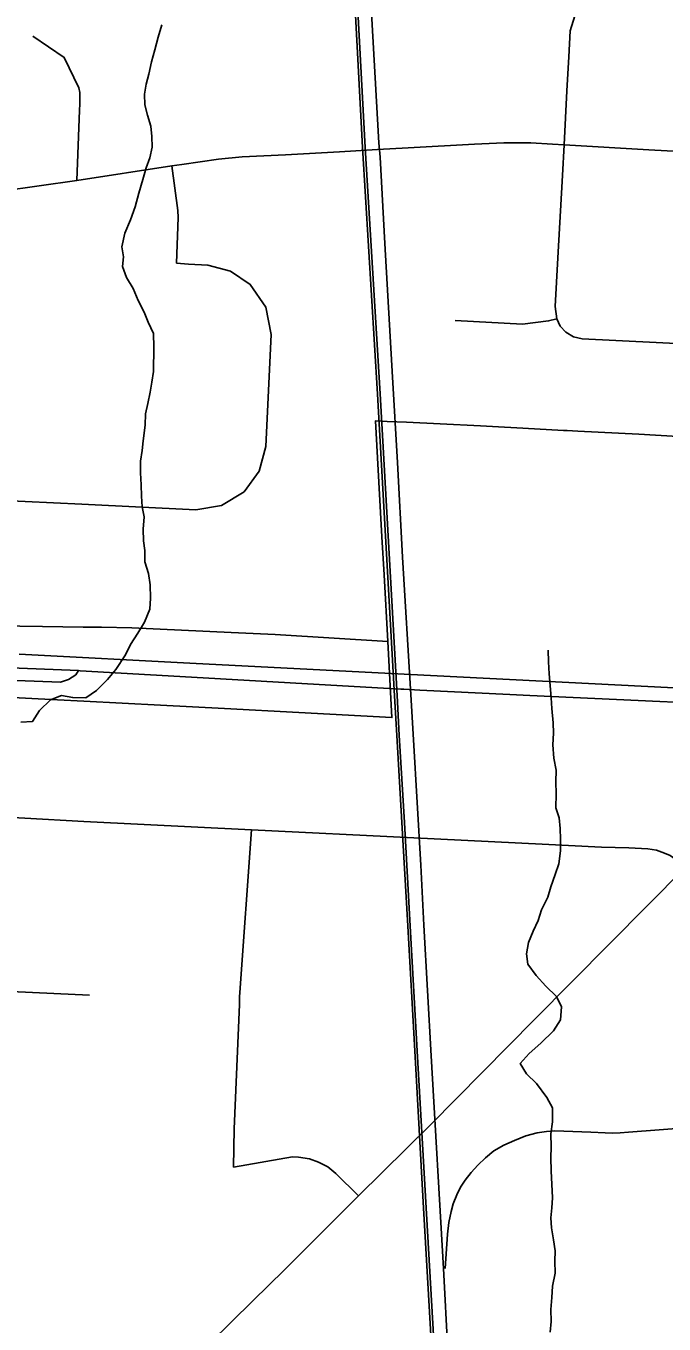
# Model space of a CAD drawing. Extents: x 114843 to 284848, y 317643 to 566895.
# Drawn here: x 203056 to 206343, y 438025 to 444713 of the extents above; entities that cross this region are included whole.
import ezdxf

# ---------------------------------------------------------------- set-up
doc = ezdxf.new("R2010")
doc.units = 0
for name, color, linetype in [('GM_X_City_Street', 7, 'Continuous'), ('GM_X_Corporation', 7, 'Continuous'), ('GM_X_Interchange_Ramps', 7, 'Continuous'), ('GM_X_Interstate_Route', 7, 'Continuous'), ('GM_X_Minor_River', 7, 'Continuous'), ('GM_X_Rail_Line', 7, 'Continuous')]:
    doc.layers.add(name, color=color, linetype=linetype)

msp = doc.modelspace()

# ---------------------------------------------------------------- linework, layer by layer
at = {"layer": 'GM_X_City_Street'}
for p, q in [((204158.6, 439732.7), (204218.1, 440571.7)), ((202356.1, 439768.5), (203382.8, 439718.8))]:
    msp.add_line(p, q, dxfattribs=at)
for points in [[(205819.9, 443941.8), (205828.6, 444100.4), (205842.2, 444377.9), (205852.8, 444553.6), (205859.3, 444687.9), (205884.3, 444765.2)], [(203318.5, 443916.5), (203331.6, 444279.1), (203333.6, 444308.9), (203333.3, 444369.1), (203328.6, 444393.2), (203253.5, 444550.9), (203091.2, 444659.9)], [(203859.4, 443999.1), (204048.6, 444026.8), (204170.5, 444037.7), (204393.9, 444048.3), (204671.3, 444064.7), (204867.1, 444076.4), (205025.7, 444084.2), (205367.6, 444103.1), (205517.6, 444110.9), (205657.1, 444111.2), (205769.2, 444103.7), (205828.6, 444100.4), (206265.4, 444074.1), (206642.3, 444054.2), (207100.1, 444033.1), (207264.1, 444021.4)], [(201532.6, 443854.6), (201887.1, 443830.1), (202207.5, 443810.7), (202381.5, 443804), (202540.6, 443805.8), (203318.5, 443916.5), (203806.9, 443991.4), (203859.4, 443999.1)], [(203831.2, 443490.2), (203840.6, 443726.2), (203838.7, 443762.4), (203806.9, 443991.4)], [(205790.3, 443204.4), (205782.7, 443267.6), (205796.7, 443518.7), (205819.9, 443941.8)], [(204179.6, 442312.1), (204256.9, 442419.4), (204292.2, 442546.9), (204319.5, 443123.8), (204291.2, 443263.2), (204211.5, 443381), (204110.4, 443448.9), (203992.7, 443480.1), (203894.3, 443485.8), (203831.2, 443490.2)], [(205267.7, 443195.4), (205614.3, 443177.1), (205748.9, 443193), (205790.3, 443204.4)], [(205790.3, 443204.4), (205808.4, 443166.4), (205837.6, 443135), (205877.5, 443111.7), (205922.3, 443101.5), (206683.4, 443062.5), (207000.9, 443044.6), (207176.9, 443033.8)], [(201991.9, 442229.5), (202037.1, 442192.4), (202165, 442154.8), (202391.6, 442142.1), (202530.4, 442155.4), (202658.9, 442209.5), (202905.1, 442269.1), (203344.1, 442249.1), (203930.5, 442220.7), (204063.7, 442242.8), (204179.6, 442312.1)], [(202412.9, 440660.9), (202744.1, 440648.7), (203353.5, 440613.9), (204218.1, 440571.7), (205054.9, 440530.2), (205715.8, 440497.3), (206020.9, 440482.6), (206161.5, 440478.3), (206259.1, 440473.6), (206304.5, 440467), (206345.7, 440451.3), (206374.8, 440438.7), (206399.5, 440422.1), (206449.9, 440375.8)], [(203551.1, 437477.9), (203600.4, 437526.2), (203674.7, 437600.4), (203893.5, 437818.1), (204225.2, 438145), (204387.5, 438305.5), (204598, 438514.1), (204769.7, 438685.4), (205139.5, 439051.5), (205676.3, 439593.6), (206449.9, 440375.8)], [(204124.9, 438834.1), (204128.7, 439030.5), (204155.5, 439672), (204157, 439710.4), (204158.6, 439732.7)], [(204124.9, 438834.1), (204428.8, 438886.5), (204460, 438885.5), (204517.5, 438876.4), (204563.8, 438859.3), (204610.6, 438835.1), (204652.2, 438801.3), (204769.7, 438685.4)]]:
    msp.add_lwpolyline(points, dxfattribs=at)
at = {"layer": 'GM_X_Corporation'}
for points in [[(202755, 441264.5), (203218.9, 441241.3), (203353.9, 441234.5), (203749.7, 441213.8), (204078.1, 441196.7), (204462.3, 441176.6), (204941.8, 441149.5), (204920.7, 441541.8), (204901.3, 441884.7), (204890.1, 442080.1), (204867, 442486.9), (204856.2, 442677.7), (204916.2, 442675.6), (205017.4, 442672.1), (205189.3, 442663.1), (205398.2, 442652), (205459.3, 442648.8), (205615.5, 442640.6), (205826.3, 442629.4), (205844, 442628.5), (205898.9, 442625.6), (206213.3, 442609), (206414.5, 442598.4)], [(206414.5, 442598.4), (206213.3, 442609), (205898.9, 442625.6), (205844, 442628.5), (205826.3, 442629.4), (205615.5, 442640.6), (205459.3, 442648.8), (205398.2, 442652), (205189.3, 442663.1), (205017.4, 442672.1), (204916.2, 442675.6), (204856.2, 442677.7), (204867, 442486.9), (204890.1, 442080.1), (204901.3, 441884.7), (204920.7, 441541.8), (204919.8, 441541.9), (204339.6, 441577.7), (204112.9, 441588.4), (203601.3, 441612.5), (203446, 441614.7), (203351.2, 441616), (203141.1, 441619.1), (202905.5, 441622.4)]]:
    msp.add_lwpolyline(points, dxfattribs=at)
at = {"layer": 'GM_X_Interchange_Ramps'}
msp.add_lwpolyline([(201314.5, 441393.5), (201377.6, 441393.7), (201627.5, 441395.6), (201666.9, 441394.7), (201910.4, 441389.3), (202458.8, 441361.3), (203233.4, 441331.8), (203275.1, 441346.1), (203313.8, 441370), (203326.3, 441391.4)], dxfattribs=at)
at = {"layer": 'GM_X_Interstate_Route'}
for p, q in [((205085.6, 441291.3), (205549, 441269.2)), ((205549, 441269.2), (205652, 441264.2)), ((205652, 441264.2), (206321.3, 441232.2))]:
    msp.add_line(p, q, dxfattribs=at)
for points in [[(201424.2, 441485.1), (202146.8, 441448.2), (202442.8, 441433.1), (203020.9, 441404.9), (203326.3, 441391.4)], [(203020.9, 441476.8), (203932.4, 441427.8), (205038.8, 441372.1), (206496.2, 441298), (207077.7, 441272.3), (207523.8, 441251), (207756.7, 441237.7), (208147.9, 441217), (210267.3, 441101.8), (211492, 441035.7), (211749.2, 441026.1), (212238.3, 441000.9), (212297.2, 440997.5), (212346.4, 440992.9), (212694.6, 440965.3), (212907.8, 440942.5), (213024.7, 440928.1), (213377.3, 440877.6), (213674.2, 440825.3), (213908.2, 440782.4), (214291.1, 440698.9), (214534.9, 440635.8), (215146.8, 440478.4)], [(203326.3, 441391.4), (203336, 441391), (203908.4, 441358), (204416.5, 441328.9), (204987.3, 441296.2), (205003.2, 441295.3), (205085.6, 441291.3)], [(206321.3, 441232.2), (206475.7, 441224.8), (207062.9, 441196.2), (207174.7, 441190.2), (207195.2, 441189.1)]]:
    msp.add_lwpolyline(points, dxfattribs=at)
at = {"layer": 'GM_X_Minor_River'}
for points in [[(203756.4, 444719.1), (203738, 444655.1), (203719.6, 444589), (203703.2, 444526.9), (203688.8, 444464.9), (203674.5, 444412.8), (203666.2, 444360.7), (203667.8, 444306.6), (203681.5, 444252.3), (203699.2, 444196), (203704.9, 444143.8), (203706.5, 444087.6), (203694.2, 444033.6), (203675.8, 443981.6), (203657.5, 443921.5), (203637, 443851.5), (203618.6, 443781.4), (203594.1, 443713.4), (203565.7, 443645.4), (203549.2, 443575.3), (203558.9, 443523.1), (203552.6, 443473), (203574.3, 443416.7), (203608, 443360.2), (203633.6, 443297.9), (203665.2, 443237.4), (203684.9, 443187.1), (203712.6, 443128.8), (203714.2, 443058.5), (203713.4, 442932.2), (203705, 442878.1), (203696.7, 442826), (203684.3, 442767.9), (203672, 442713.9), (203669.6, 442655.7), (203659.1, 442575.5), (203654.8, 442525.4), (203646.5, 442471.3), (203646.1, 442411.2), (203649.7, 442349), (203651.4, 442290.8), (203655, 442234.6), (203664.7, 442184.4), (203660.3, 442120.2), (203662, 442060), (203667.7, 442009.8), (203669.3, 441951.6), (203686.9, 441891.3), (203696.6, 441833.1), (203698.2, 441764.9), (203693.8, 441708.7), (203667.4, 441640.7), (203633, 441584.8), (203594.6, 441526.9), (203568.3, 441473), (203519.8, 441397.1), (203475.4, 441345.3), (203419, 441289.6), (203364.8, 441251.9), (203296.7, 441252.4), (203238.8, 441262.8), (203182.6, 441241.2), (203126.2, 441185.5), (203089.9, 441129.6), (203029.8, 441126)], [(205745.8, 441496.7), (205747.4, 441436.5), (205751.1, 441374.3), (205756.7, 441314.1), (205762.3, 441251.8), (205766, 441195.6), (205771.5, 441123.4), (205773.2, 441069.2), (205770.8, 441009.1), (205776.4, 440940.8), (205788, 440878.5), (205785.7, 440818.4), (205787.3, 440756.2), (205786.8, 440684), (205802.5, 440633.7), (205808.2, 440577.5), (205809.8, 440523.3), (205809.5, 440463.2), (205801.1, 440397), (205782.7, 440341), (205760.3, 440277), (205744, 440225), (205711.5, 440159), (205695.2, 440105), (205668.8, 440049), (205644.4, 439991), (205634.1, 439932.9), (205641.8, 439878.7), (205685.4, 439820.2), (205735.1, 439765.7), (205788.8, 439713.1), (205814.5, 439658.8), (205810.1, 439592.6), (205773.7, 439536.7), (205709.3, 439473), (205648.9, 439419.3), (205602.6, 439367.5), (205634.3, 439315.1), (205686, 439264.6), (205739.6, 439191.9), (205769.3, 439139.6), (205768.8, 439067.4), (205760.4, 439005.2), (205762, 438939), (205759.7, 438880.9), (205761.3, 438814.7), (205768.4, 438676.2), (205766.1, 438624.1), (205759.8, 438572), (205763.4, 438521.8), (205773.1, 438459.5), (205782.7, 438403.3), (205780.4, 438349.1), (205782, 438287), (205769.6, 438220.9), (205765.2, 438162.7), (205760.8, 438100.6), (205762.5, 438038.4), (205756.1, 437984.3)]]:
    msp.add_lwpolyline(points, dxfattribs=at)
at = {"layer": 'GM_X_Rail_Line'}
for points in [[(205168.2, 437521.7), (205103.2, 438652.5), (205060.8, 439401.6), (205022, 440105.7), (204993.3, 440609), (204966.9, 441057.5), (204955.5, 441262.3), (204867.6, 442815.9), (204790.7, 444086.1), (204674, 446264), (204655, 446543.2), (204503.6, 449207.8), (204459.9, 450137.5), (204449.4, 450394.8)], [(205180.8, 437522.4), (205115.8, 438653.2), (205073.3, 439402.3), (205034.6, 440106.4), (205005.8, 440609.8), (204979.4, 441058.2), (204968, 441263), (204880.2, 442816.6), (204803.2, 444086.8), (204686.5, 446264.8), (204667.6, 446543.9), (204516.2, 449208.5), (204473.2, 450132.5), (204462, 450395.5)], [(205229.4, 437886.3), (205206.5, 438311.1), (205143.4, 439406.9), (205105.5, 440080.1), (205090.1, 440389.2), (205052.4, 441035.1), (205038.8, 441269), (204996, 441976.4), (204970, 442463.9), (204945, 442903.8), (204905.1, 443591.4), (204880.7, 444037.2), (204874.9, 444109.8), (204752.1, 446272.7), (204739.9, 446507), (204687.9, 447398.7), (204519.6, 450390.9)], [(205216.3, 438311.6), (205227.6, 438489.1), (205234.2, 438548.1), (205246.6, 438605.9), (205257.5, 438644.6), (205275.4, 438691.1), (205295.2, 438729.8), (205318.4, 438766.3), (205350, 438805.4), (205384.5, 438843.7), (205423.6, 438882.1), (205467.1, 438917.4), (205518.3, 438946.4), (205573.3, 438971.6), (205631.7, 438995.1), (205690.6, 439010.7), (205738.4, 439018), (205780.1, 439020.1), (205965.9, 439014.2), (206039.6, 439009.8), (206080, 439009.1), (206117.5, 439010.4), (206159.7, 439013.8), (206476.9, 439038.5)]]:
    msp.add_lwpolyline(points, dxfattribs=at)

doc.saveas('drawing.dxf')
